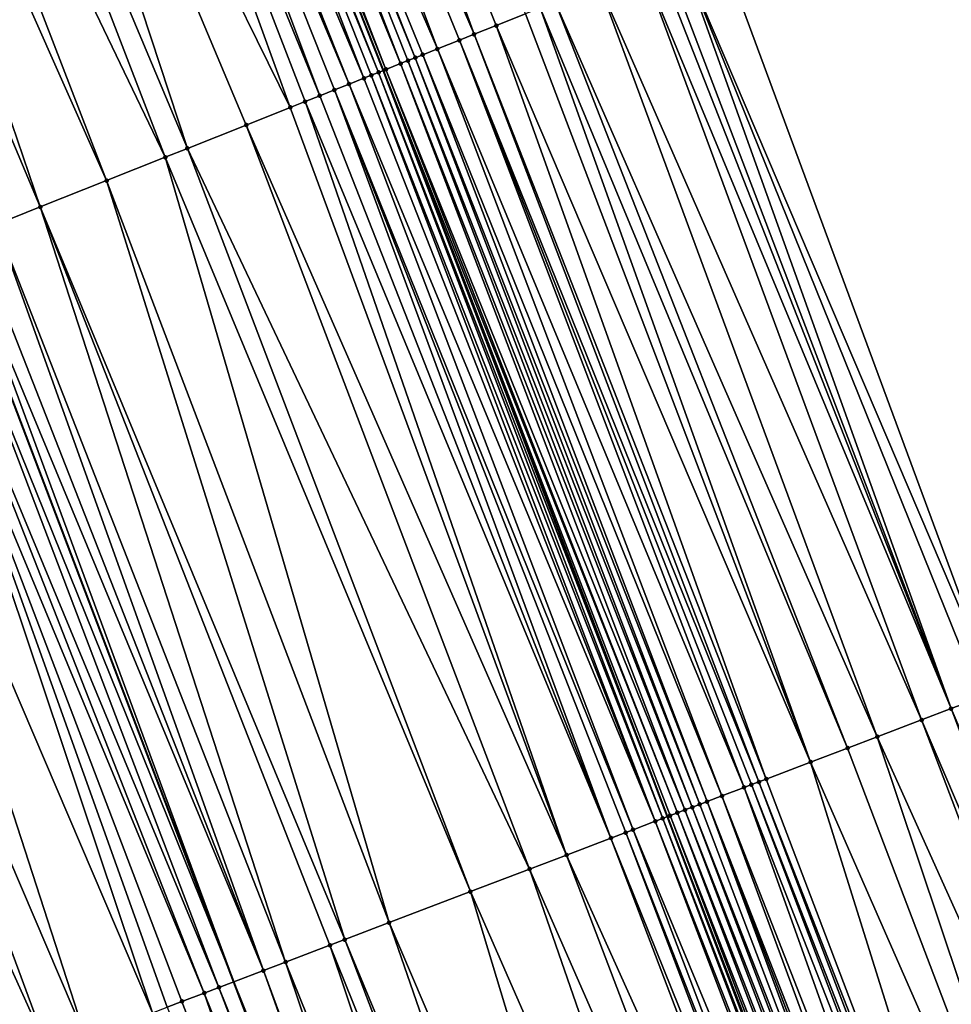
# Model space of a CAD drawing. Header units: feet. Extents: x 2004186 to 2014793, y 836912 to 864902.
# Tile 397 of 974: x 2010367 to 2010390, y 847978 to 848003. Entities that reach past the tile are written whole.
import ezdxf

# ---------------------------------------------------------------- set-up
doc = ezdxf.new("R2010")
doc.units = ezdxf.units.FT
doc.header["$LTSCALE"] = 100
doc.header["$MEASUREMENT"] = 0
for name, color, linetype, lineweight in [('EP_Travel Lane', 5, 'Continuous', 40), ('GPL_Skip Line', 2, 'Continuous', 40), ('Road Shots', 4, 'Continuous', 200), ('Road X-Section', 30, 'Continuous', 13)]:
    doc.layers.add(name, color=color, linetype=linetype, lineweight=lineweight)
doc.layers.add('I-77 SB_MM21-27-Surface-Border', color=7, linetype='Continuous')
doc.layers.add('I-77 SB_MM21-27-Surface-TIN', color=7, linetype='Continuous')

msp = doc.modelspace()

# ---------------------------------------------------------------- linework, layer by layer
at = {"layer": 'EP_Travel Lane'}
msp.add_polyline3d([(2010445.316444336, 847813.5962041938, 433.0104091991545), (2010438.679490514, 847832.4627011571, 432.9319780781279), (2010432.042539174, 847851.3291910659, 432.8515366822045), (2010425.139215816, 847870.2557008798, 432.7710788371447), (2010418.274076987, 847889.0404922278, 432.7279761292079), (2010411.408960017, 847907.8252237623, 432.6638265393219), (2010404.543828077, 847926.6099962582, 432.6141262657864), (2010397.38193436, 847945.4439970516, 432.5389409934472), (2010390.268932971, 847964.1362691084, 432.4742852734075), (2010383.155938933, 847982.82852185, 432.4034348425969), (2010375.975862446, 848001.680886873, 432.3522787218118), (2010368.597464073, 848020.2699512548, 432.2722607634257), (2010361.219050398, 848038.8590541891, 432.2059009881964), (2010353.840605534, 848057.4482356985, 432.1673783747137), (2010346.379713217, 848076.1879119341, 432.1270185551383), (2010338.752172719, 848094.6761066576, 432.0335779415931), (2010331.124594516, 848113.1643927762, 431.9679207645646)], dxfattribs=at)
at = {"layer": 'GPL_Skip Line'}
msp.add_polyline3d([(2010434.280437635, 847809.7120895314, 432.5516954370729), (2010427.643483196, 847828.578588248, 432.473760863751), (2010421.006517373, 847847.4451193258, 432.4050365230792), (2010414.14719293, 847866.2318792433, 432.3409341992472), (2010407.274133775, 847885.0137273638, 432.2839206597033), (2010400.401084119, 847903.7955495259, 432.217755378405), (2010393.528014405, 847922.5774265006, 432.1709143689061), (2010386.419386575, 847941.2712910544, 432.0935986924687), (2010379.307074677, 847959.963861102, 432.038991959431), (2010372.194778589, 847978.6563895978, 431.9709799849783), (2010365.075426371, 847997.3461843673, 431.9060925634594), (2010357.687270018, 848015.9313647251, 431.8245463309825), (2010350.299104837, 848034.5165672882, 431.7508686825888), (2010342.91090772, 848053.1018501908, 431.7056591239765), (2010335.502520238, 848071.6789086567, 431.6532753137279), (2010327.846436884, 848090.1553678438, 431.5836618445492), (2010320.190376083, 848108.6317726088, 431.4974952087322)], dxfattribs=at)
at = {"layer": 'I-77 SB_MM21-27-Surface-Border', "color": 3, "linetype": 'ByBlock', "lineweight": -2}
msp.add_polyline3d([(2010337.372617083, 848115.7543143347, 432.2095463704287), (2010344.289671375, 848096.9715284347, 432.2543729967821), (2010352.315242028, 848078.6482983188, 432.3563853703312), (2010360.751986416, 848060.1966310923, 432.4482994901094), (2010368.697720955, 848041.8330507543, 432.5133791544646), (2010376.829275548, 848023.5434360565, 432.6080460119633), (2010384.403279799, 848005.0321512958, 432.6943316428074), (2010391.447306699, 847985.9844294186, 432.7235131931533), (2010398.372684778, 847967.2207555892, 432.7843810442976), (2010405.29803951, 847948.45714312, 432.8651087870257), (2010412.121350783, 847929.383882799, 432.9113351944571), (2010418.99443475, 847910.601966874, 432.944420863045), (2010425.867489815, 847891.82012993, 433.0053695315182), (2010432.364923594, 847872.900784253, 433.0498126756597), (2010438.551635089, 847853.6199756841, 433.1000478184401), (2010444.811267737, 847834.6207054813, 433.1690479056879), (2010451.259565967, 847815.6878076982, 433.2387195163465)], dxfattribs=at)
at = {"layer": 'I-77 SB_MM21-27-Surface-TIN', "color": 128, "linetype": 'ByBlock', "lineweight": -2}
for points in [[(2010371.43974267, 848021.4003225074, 432.4196948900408), (2010370.324676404, 848020.9568958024, 432.3722561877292), (2010378.270361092, 848002.5934408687, 432.4817788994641)], [(2010371.43974267, 848021.4003225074, 432.4196948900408), (2010378.827896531, 848002.81514842, 432.5034418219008), (2010379.571282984, 848003.1107437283, 432.5270953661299)], [(2010371.43974267, 848021.4003225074, 432.4196948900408), (2010378.270361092, 848002.5934408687, 432.4817788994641), (2010378.827896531, 848002.81514842, 432.5034418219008)], [(2010370.324676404, 848020.9568958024, 432.3722561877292), (2010369.395440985, 848020.5874075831, 432.3447840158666), (2010377.341140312, 848002.2239158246, 432.4412594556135)], [(2010370.324676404, 848020.9568958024, 432.3722561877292), (2010377.898677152, 848002.4456198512, 432.461673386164), (2010378.270361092, 848002.5934408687, 432.4817788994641)], [(2010370.324676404, 848020.9568958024, 432.3722561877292), (2010377.341140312, 848002.2239158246, 432.4412594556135), (2010377.898677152, 848002.4456198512, 432.461673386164)], [(2010369.209602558, 848020.5134881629, 432.3315732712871), (2010368.837940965, 848020.3656109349, 432.2915490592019), (2010376.411917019, 848001.8543971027, 432.4029802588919)], [(2010369.395440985, 848020.5874075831, 432.3447840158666), (2010369.209602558, 848020.5134881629, 432.3315732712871), (2010376.783596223, 848002.002230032, 432.4273067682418)], [(2010369.209602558, 848020.5134881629, 432.3315732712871), (2010376.597750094, 848001.9283299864, 432.4209615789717), (2010376.783596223, 848002.002230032, 432.4273067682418)], [(2010369.209602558, 848020.5134881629, 432.3315732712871), (2010376.411917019, 848001.8543971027, 432.4029802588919), (2010376.597750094, 848001.9283299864, 432.4209615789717)], [(2010369.395440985, 848020.5874075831, 432.3447840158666), (2010376.969446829, 848002.0761188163, 432.4296615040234), (2010377.341140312, 848002.2239158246, 432.4412594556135)], [(2010369.395440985, 848020.5874075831, 432.3447840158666), (2010376.783596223, 848002.002230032, 432.4273067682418), (2010376.969446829, 848002.0761188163, 432.4296615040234)], [(2010368.280413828, 848020.1438824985, 432.262484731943), (2010367.722877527, 848019.9221771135, 432.2415886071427), (2010375.482723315, 848001.4848039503, 432.3383267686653)], [(2010368.466261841, 848020.2177778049, 432.2671508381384), (2010368.280413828, 848020.1438824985, 432.262484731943), (2010375.854425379, 848001.6325793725, 432.3422757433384)], [(2010368.280413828, 848020.1438824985, 432.262484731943), (2010375.668572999, 848001.5586950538, 432.3415033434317), (2010375.854425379, 848001.6325793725, 432.3422757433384)], [(2010368.280413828, 848020.1438824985, 432.262484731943), (2010375.482723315, 848001.4848039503, 432.3383267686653), (2010375.668572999, 848001.5586950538, 432.3415033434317)], [(2010368.466261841, 848020.2177778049, 432.2671508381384), (2010375.975862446, 848001.680886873, 432.3522787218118), (2010368.597464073, 848020.2699512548, 432.2722607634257)], [(2010368.466261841, 848020.2177778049, 432.2671508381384), (2010375.854425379, 848001.6325793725, 432.3422757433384), (2010375.975862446, 848001.680886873, 432.3522787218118)], [(2010368.652106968, 848020.2916803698, 432.2743889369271), (2010368.597464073, 848020.2699512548, 432.2722607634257), (2010376.040261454, 848001.706504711, 432.3575833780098)], [(2010376.040261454, 848001.706504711, 432.3575833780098), (2010368.597464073, 848020.2699512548, 432.2722607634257), (2010375.975862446, 848001.680886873, 432.3522787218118)], [(2010368.837940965, 848020.3656109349, 432.2915490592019), (2010368.652106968, 848020.2916803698, 432.2743889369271), (2010376.040261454, 848001.706504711, 432.3575833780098)], [(2010368.837940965, 848020.3656109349, 432.2915490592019), (2010376.040261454, 848001.706504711, 432.3575833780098), (2010376.411917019, 848001.8543971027, 432.4029802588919)], [(2010367.722877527, 848019.9221771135, 432.2415886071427), (2010367.35118052, 848019.7743889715, 432.2331318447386), (2010375.111032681, 848001.336999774, 432.3241888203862)], [(2010367.722877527, 848019.9221771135, 432.2415886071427), (2010375.111032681, 848001.336999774, 432.3241888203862), (2010375.482723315, 848001.4848039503, 432.3383267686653)], [(2010367.35118052, 848019.7743889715, 432.2331318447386), (2010366.793643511, 848019.552685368, 432.212867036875), (2010374.367647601, 848001.0414010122, 432.2993114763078)], [(2010367.35118052, 848019.7743889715, 432.2331318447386), (2010374.739337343, 848001.189207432, 432.3142443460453), (2010375.111032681, 848001.336999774, 432.3241888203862)], [(2010367.35118052, 848019.7743889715, 432.2331318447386), (2010374.367647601, 848001.0414010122, 432.2993114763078), (2010374.739337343, 848001.189207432, 432.3142443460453)], [(2010366.793643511, 848019.552685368, 432.212867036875), (2010364.749357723, 848018.7397304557, 432.1237864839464), (2010373.624268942, 848000.7457860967, 432.2687101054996)], [(2010366.793643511, 848019.552685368, 432.212867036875), (2010373.995957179, 848000.8935963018, 432.2849843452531), (2010374.367647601, 848001.0414010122, 432.2993114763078)], [(2010366.793643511, 848019.552685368, 432.212867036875), (2010373.624268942, 848000.7457860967, 432.2687101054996), (2010373.995957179, 848000.8935963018, 432.2849843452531)], [(2010364.749357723, 848018.7397304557, 432.1237864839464), (2010363.262597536, 848018.1485078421, 432.0651389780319), (2010371.022441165, 847999.7111401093, 432.1638082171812)], [(2010364.749357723, 848018.7397304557, 432.1237864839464), (2010372.509202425, 848000.3023600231, 432.2214968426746), (2010373.624268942, 848000.7457860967, 432.2687101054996)], [(2010364.749357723, 848018.7397304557, 432.1237864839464), (2010371.022441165, 847999.7111401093, 432.1638082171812), (2010372.509202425, 848000.3023600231, 432.2214968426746)], [(2010363.262597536, 848018.1485078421, 432.0651389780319), (2010361.77584684, 848017.5572613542, 431.9980315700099), (2010370.464908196, 847999.4894263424, 432.1399428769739)], [(2010363.262597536, 848018.1485078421, 432.0651389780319), (2010370.464908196, 847999.4894263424, 432.1399428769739), (2010371.022441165, 847999.7111401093, 432.1638082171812)], [(2010361.77584684, 848017.5572613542, 431.9980315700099), (2010360.846629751, 848017.1877270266, 431.9542210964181), (2010368.978153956, 847998.8981887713, 432.0759974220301)], [(2010361.77584684, 848017.5572613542, 431.9980315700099), (2010368.978153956, 847998.8981887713, 432.0759974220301), (2010370.464908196, 847999.4894263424, 432.1399428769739)], [(2010360.846629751, 848017.1877270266, 431.9542210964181), (2010359.545717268, 848016.6704004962, 431.9005149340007), (2010367.305562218, 847998.2330294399, 431.9980121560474)], [(2010360.846629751, 848017.1877270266, 431.9542210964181), (2010367.305562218, 847998.2330294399, 431.9980121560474), (2010368.978153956, 847998.8981887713, 432.0759974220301)], [(2010359.545717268, 848016.6704004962, 431.9005149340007), (2010366.190493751, 847997.7896082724, 431.9525373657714), (2010367.305562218, 847998.2330294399, 431.9980121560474)], [(2010384.403279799, 848005.0321512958, 432.6943316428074), (2010383.474047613, 848004.6626549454, 432.6639797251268), (2010391.447306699, 847985.9844294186, 432.7235131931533)], [(2010383.102351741, 848004.5148639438, 432.6545102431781), (2010382.916507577, 848004.4409589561, 432.6464138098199), (2010390.325789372, 847985.5575817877, 432.688862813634)], [(2010383.474047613, 848004.6626549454, 432.6639797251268), (2010383.102351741, 848004.5148639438, 432.6545102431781), (2010390.325789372, 847985.5575817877, 432.688862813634)], [(2010383.474047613, 848004.6626549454, 432.6639797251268), (2010391.073468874, 847985.8421435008, 432.7108744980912), (2010391.447306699, 847985.9844294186, 432.7235131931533)], [(2010383.474047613, 848004.6626549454, 432.6639797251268), (2010390.325789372, 847985.5575817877, 432.688862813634), (2010391.073468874, 847985.8421435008, 432.7108744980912)], [(2010382.54481519, 848004.2931591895, 432.6338385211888), (2010381.429740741, 848003.8497530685, 432.5936953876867), (2010389.578115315, 847985.2730057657, 432.6622348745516)], [(2010382.916507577, 848004.4409589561, 432.6464138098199), (2010382.54481519, 848004.2931591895, 432.6338385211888), (2010390.325789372, 847985.5575817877, 432.688862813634)], [(2010382.54481519, 848004.2931591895, 432.6338385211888), (2010389.578115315, 847985.2730057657, 432.6622348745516), (2010390.325789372, 847985.5575817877, 432.688862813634)], [(2010381.429740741, 848003.8497530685, 432.5936953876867), (2010380.314666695, 848003.4063459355, 432.5531936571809), (2010388.456600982, 847984.8461502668, 432.6250461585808)], [(2010381.429740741, 848003.8497530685, 432.5936953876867), (2010388.456600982, 847984.8461502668, 432.6250461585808), (2010389.578115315, 847985.2730057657, 432.6622348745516)], [(2010379.94297322, 848003.2585489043, 432.5415875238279), (2010379.571282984, 848003.1107437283, 432.5270953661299), (2010386.774328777, 847984.2058688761, 432.5698622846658)], [(2010380.314666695, 848003.4063459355, 432.5531936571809), (2010379.94297322, 848003.2585489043, 432.5415875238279), (2010387.708925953, 847984.5615768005, 432.5992426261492)], [(2010379.94297322, 848003.2585489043, 432.5415875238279), (2010386.774328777, 847984.2058688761, 432.5698622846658), (2010387.708925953, 847984.5615768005, 432.5992426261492)], [(2010380.314666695, 848003.4063459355, 432.5531936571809), (2010387.708925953, 847984.5615768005, 432.5992426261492), (2010388.456600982, 847984.8461502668, 432.6250461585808)], [(2010379.571282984, 848003.1107437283, 432.5270953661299), (2010378.827896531, 848002.81514842, 432.5034418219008), (2010386.774328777, 847984.2058688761, 432.5698622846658)], [(2010378.827896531, 848002.81514842, 432.5034418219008), (2010378.270361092, 848002.5934408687, 432.4817788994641), (2010385.652812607, 847983.7790182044, 432.5342309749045)], [(2010378.827896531, 848002.81514842, 432.5034418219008), (2010385.652812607, 847983.7790182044, 432.5342309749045), (2010386.774328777, 847984.2058688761, 432.5698622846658)], [(2010378.270361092, 848002.5934408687, 432.4817788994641), (2010377.898677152, 848002.4456198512, 432.461673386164), (2010385.465895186, 847983.7078713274, 432.52664761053)], [(2010378.270361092, 848002.5934408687, 432.4817788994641), (2010385.465895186, 847983.7078713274, 432.52664761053), (2010385.652812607, 847983.7790182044, 432.5342309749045)], [(2010377.341140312, 848002.2239158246, 432.4412594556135), (2010376.969446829, 848002.0761188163, 432.4296615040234), (2010384.531315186, 847983.3521182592, 432.4827032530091)], [(2010377.898677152, 848002.4456198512, 432.461673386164), (2010377.341140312, 848002.2239158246, 432.4412594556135), (2010385.092069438, 847983.5655536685, 432.5037687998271)], [(2010377.341140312, 848002.2239158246, 432.4412594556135), (2010384.531315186, 847983.3521182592, 432.4827032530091), (2010385.092069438, 847983.5655536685, 432.5037687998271)], [(2010377.898677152, 848002.4456198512, 432.461673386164), (2010385.278984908, 847983.636705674, 432.5130066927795), (2010385.465895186, 847983.7078713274, 432.52664761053)], [(2010377.898677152, 848002.4456198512, 432.461673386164), (2010385.092069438, 847983.5655536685, 432.5037687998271), (2010385.278984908, 847983.636705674, 432.5130066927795)], [(2010376.783596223, 848002.002230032, 432.4273067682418), (2010376.597750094, 848001.9283299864, 432.4209615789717), (2010383.970545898, 847983.138722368, 432.4743868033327)], [(2010376.969446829, 848002.0761188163, 432.4296615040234), (2010376.783596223, 848002.002230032, 432.4273067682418), (2010384.157472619, 847983.2098448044, 432.4740852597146)], [(2010376.783596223, 848002.002230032, 432.4273067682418), (2010383.970545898, 847983.138722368, 432.4743868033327), (2010384.157472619, 847983.2098448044, 432.4740852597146)], [(2010376.969446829, 848002.0761188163, 432.4296615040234), (2010384.157472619, 847983.2098448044, 432.4740852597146), (2010384.531315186, 847983.3521182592, 432.4827032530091)], [(2010376.411917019, 848001.8543971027, 432.4029802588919), (2010376.040261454, 848001.706504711, 432.3575833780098), (2010383.596723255, 847982.9963965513, 432.448876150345)], [(2010376.597750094, 848001.9283299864, 432.4209615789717), (2010376.411917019, 848001.8543971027, 432.4029802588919), (2010383.783626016, 847983.067581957, 432.4688894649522)], [(2010376.411917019, 848001.8543971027, 432.4029802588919), (2010383.596723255, 847982.9963965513, 432.448876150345), (2010383.783626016, 847983.067581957, 432.4688894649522)], [(2010376.597750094, 848001.9283299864, 432.4209615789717), (2010383.783626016, 847983.067581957, 432.4688894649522), (2010383.970545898, 847983.138722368, 432.4743868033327)], [(2010375.482723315, 848001.4848039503, 432.3383267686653), (2010375.111032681, 848001.336999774, 432.3241888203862), (2010382.849077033, 847982.7117473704, 432.3986460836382)], [(2010375.668572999, 848001.5586950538, 432.3415033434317), (2010375.482723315, 848001.4848039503, 432.3383267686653), (2010382.849077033, 847982.7117473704, 432.3986460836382)], [(2010375.854425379, 848001.6325793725, 432.3422757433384), (2010375.668572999, 848001.5586950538, 432.3415033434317), (2010383.036001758, 847982.7828750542, 432.4000374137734)], [(2010375.668572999, 848001.5586950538, 432.3415033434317), (2010382.849077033, 847982.7117473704, 432.3986460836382), (2010383.036001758, 847982.7828750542, 432.4000374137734)], [(2010375.854425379, 848001.6325793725, 432.3422757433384), (2010383.155938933, 847982.82852185, 432.4034348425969), (2010375.975862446, 848001.680886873, 432.3522787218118)], [(2010375.854425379, 848001.6325793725, 432.3422757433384), (2010383.036001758, 847982.7828750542, 432.4000374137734), (2010383.155938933, 847982.82852185, 432.4034348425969)], [(2010376.040261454, 848001.706504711, 432.3575833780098), (2010375.975862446, 848001.680886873, 432.3522787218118), (2010383.409824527, 847982.9252005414, 432.4254417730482)], [(2010383.222921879, 847982.8540148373, 432.4053322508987), (2010375.975862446, 848001.680886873, 432.3522787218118), (2010383.155938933, 847982.82852185, 432.4034348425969)], [(2010383.409824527, 847982.9252005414, 432.4254417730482), (2010375.975862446, 848001.680886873, 432.3522787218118), (2010383.222921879, 847982.8540148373, 432.4053322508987)], [(2010376.040261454, 848001.706504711, 432.3575833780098), (2010383.409824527, 847982.9252005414, 432.4254417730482), (2010383.596723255, 847982.9963965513, 432.448876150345)], [(2010375.111032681, 848001.336999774, 432.3241888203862), (2010374.739337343, 848001.189207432, 432.3142443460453), (2010382.288323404, 847982.4983103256, 432.3770529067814)], [(2010375.111032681, 848001.336999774, 432.3241888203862), (2010382.288323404, 847982.4983103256, 432.3770529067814), (2010382.849077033, 847982.7117473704, 432.3986460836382)], [(2010374.367647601, 848001.0414010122, 432.2993114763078), (2010373.995957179, 848000.8935963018, 432.2849843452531), (2010381.727560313, 847982.2848981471, 432.3634819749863)], [(2010374.739337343, 848001.189207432, 432.3142443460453), (2010374.367647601, 848001.0414010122, 432.2993114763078), (2010381.727560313, 847982.2848981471, 432.3634819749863)], [(2010374.739337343, 848001.189207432, 432.3142443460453), (2010382.101400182, 847982.4271786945, 432.3743880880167), (2010382.288323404, 847982.4983103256, 432.3770529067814)], [(2010374.739337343, 848001.189207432, 432.3142443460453), (2010381.727560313, 847982.2848981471, 432.3634819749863), (2010382.101400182, 847982.4271786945, 432.3743880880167)], [(2010373.624268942, 848000.7457860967, 432.2687101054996), (2010372.509202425, 848000.3023600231, 432.2214968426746), (2010380.606054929, 847981.8580191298, 432.3187059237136)], [(2010373.995957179, 848000.8935963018, 432.2849843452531), (2010373.624268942, 848000.7457860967, 432.2687101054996), (2010380.606054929, 847981.8580191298, 432.3187059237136)], [(2010373.995957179, 848000.8935963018, 432.2849843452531), (2010380.606054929, 847981.8580191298, 432.3187059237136), (2010381.727560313, 847982.2848981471, 432.3634819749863)], [(2010372.509202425, 848000.3023600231, 432.2214968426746), (2010371.022441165, 847999.7111401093, 432.1638082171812), (2010379.671472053, 847981.5022736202, 432.2771999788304)], [(2010372.509202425, 848000.3023600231, 432.2214968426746), (2010379.671472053, 847981.5022736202, 432.2771999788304), (2010380.606054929, 847981.8580191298, 432.3187059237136)], [(2010370.464908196, 847999.4894263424, 432.1399428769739), (2010368.978153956, 847998.8981887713, 432.0759974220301), (2010376.120037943, 847980.1504911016, 432.1357433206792)], [(2010371.022441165, 847999.7111401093, 432.1638082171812), (2010370.464908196, 847999.4894263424, 432.1399428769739), (2010378.176128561, 847980.9331094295, 432.2200254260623)], [(2010370.464908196, 847999.4894263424, 432.1399428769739), (2010376.120037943, 847980.1504911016, 432.1357433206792), (2010378.176128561, 847980.9331094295, 432.2200254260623)], [(2010371.022441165, 847999.7111401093, 432.1638082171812), (2010378.176128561, 847980.9331094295, 432.2200254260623), (2010379.671472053, 847981.5022736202, 432.2771999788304)], [(2010368.978153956, 847998.8981887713, 432.0759974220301), (2010367.305562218, 847998.2330294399, 431.9980121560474), (2010374.998542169, 847979.7235868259, 432.0828185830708)], [(2010368.978153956, 847998.8981887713, 432.0759974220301), (2010374.998542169, 847979.7235868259, 432.0828185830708), (2010376.120037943, 847980.1504911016, 432.1357433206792)], [(2010367.305562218, 847998.2330294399, 431.9980121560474), (2010366.190493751, 847997.7896082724, 431.9525373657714), (2010373.503203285, 847979.1544105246, 432.0217369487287)], [(2010367.305562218, 847998.2330294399, 431.9980121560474), (2010374.624707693, 847979.5812921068, 432.0673404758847), (2010374.998542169, 847979.7235868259, 432.0828185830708)], [(2010367.305562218, 847998.2330294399, 431.9980121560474), (2010373.503203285, 847979.1544105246, 432.0217369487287), (2010374.624707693, 847979.5812921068, 432.0673404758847)], [(2010366.190493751, 847997.7896082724, 431.9525373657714), (2010365.632963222, 847997.5678883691, 431.9264975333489), (2010372.942452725, 847978.9409654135, 431.997541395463)], [(2010366.190493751, 847997.7896082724, 431.9525373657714), (2010372.942452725, 847978.9409654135, 431.997541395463), (2010373.503203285, 847979.1544105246, 432.0217369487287)], [(2010365.632963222, 847997.5678883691, 431.9264975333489), (2010365.261274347, 847997.4200797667, 431.9107912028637), (2010372.942452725, 847978.9409654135, 431.997541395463)], [(2010364.703737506, 847997.1983757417, 431.8903779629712), (2010372.194778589, 847978.6563895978, 431.9709799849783), (2010365.075426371, 847997.3461843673, 431.9060925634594)], [(2010365.261274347, 847997.4200797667, 431.9107912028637), (2010365.075426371, 847997.3461843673, 431.9060925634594), (2010372.194778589, 847978.6563895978, 431.9709799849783)], [(2010365.261274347, 847997.4200797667, 431.9107912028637), (2010372.194778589, 847978.6563895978, 431.9709799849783), (2010372.942452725, 847978.9409654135, 431.997541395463)], [(2010364.703737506, 847997.1983757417, 431.8903779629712), (2010364.146193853, 847996.9766888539, 431.8760371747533), (2010371.820941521, 847978.5141016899, 431.9576992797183)], [(2010364.703737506, 847997.1983757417, 431.8903779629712), (2010371.820941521, 847978.5141016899, 431.9576992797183), (2010372.194778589, 847978.6563895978, 431.9709799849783)], [(2010363.774499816, 847996.8288932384, 431.8649327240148), (2010362.287746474, 847996.2376534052, 431.8001857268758), (2010370.138671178, 847977.8738154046, 431.9009364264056)], [(2010364.146193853, 847996.9766888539, 431.8760371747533), (2010363.774499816, 847996.8288932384, 431.8649327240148), (2010371.447098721, 847978.371828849, 431.9492794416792)], [(2010363.774499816, 847996.8288932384, 431.8649327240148), (2010370.886337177, 847978.1584126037, 431.9343964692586), (2010371.447098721, 847978.371828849, 431.9492794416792)], [(2010363.774499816, 847996.8288932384, 431.8649327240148), (2010370.512501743, 847978.0161204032, 431.9197308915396), (2010370.886337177, 847978.1584126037, 431.9343964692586)], [(2010363.774499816, 847996.8288932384, 431.8649327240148), (2010370.138671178, 847977.8738154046, 431.9009364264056), (2010370.512501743, 847978.0161204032, 431.9197308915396)], [(2010364.146193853, 847996.9766888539, 431.8760371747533), (2010371.447098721, 847978.371828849, 431.9492794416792), (2010371.820941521, 847978.5141016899, 431.9576992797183)], [(2010362.287746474, 847996.2376534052, 431.8001857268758), (2010360.61514675, 847995.5725141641, 431.7293195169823), (2010368.456423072, 847977.2334706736, 431.8253182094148)], [(2010362.287746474, 847996.2376534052, 431.8001857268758), (2010368.456423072, 847977.2334706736, 431.8253182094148), (2010370.138671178, 847977.8738154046, 431.9009364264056)], [(2010360.61514675, 847995.5725141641, 431.7293195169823), (2010359.314226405, 847995.0552074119, 431.6826236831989), (2010367.521836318, 847976.8777353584, 431.7871012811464)], [(2010360.61514675, 847995.5725141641, 431.7293195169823), (2010367.521836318, 847976.8777353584, 431.7871012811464), (2010368.456423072, 847977.2334706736, 431.8253182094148)], [(2010359.314226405, 847995.0552074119, 431.6826236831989), (2010366.77416079, 847976.5931632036, 431.7617209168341), (2010367.521836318, 847976.8777353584, 431.7871012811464)], [(2010391.073468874, 847985.8421435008, 432.7108744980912), (2010390.325789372, 847985.5575817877, 432.688862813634), (2010398.185766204, 847967.1496117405, 432.7777752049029)], [(2010390.325789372, 847985.5575817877, 432.688862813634), (2010389.578115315, 847985.2730057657, 432.6622348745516), (2010397.438086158, 847966.8650514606, 432.7562281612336)], [(2010390.325789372, 847985.5575817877, 432.688862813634), (2010397.438086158, 847966.8650514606, 432.7562281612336), (2010398.185766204, 847967.1496117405, 432.7777752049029)], [(2010389.578115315, 847985.2730057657, 432.6622348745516), (2010388.456600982, 847984.8461502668, 432.6250461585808), (2010396.690410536, 847966.5804795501, 432.7309288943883)], [(2010389.578115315, 847985.2730057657, 432.6622348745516), (2010396.690410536, 847966.5804795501, 432.7309288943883), (2010397.438086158, 847966.8650514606, 432.7562281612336)], [(2010388.456600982, 847984.8461502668, 432.6250461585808), (2010387.708925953, 847984.5615768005, 432.5992426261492), (2010394.821219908, 847965.8690539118, 432.6690158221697)], [(2010388.456600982, 847984.8461502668, 432.6250461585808), (2010394.821219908, 847965.8690539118, 432.6690158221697), (2010396.690410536, 847966.5804795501, 432.7309288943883)], [(2010387.708925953, 847984.5615768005, 432.5992426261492), (2010386.774328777, 847984.2058688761, 432.5698622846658), (2010394.821219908, 847965.8690539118, 432.6690158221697)], [(2010386.774328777, 847984.2058688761, 432.5698622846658), (2010385.652812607, 847983.7790182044, 432.5342309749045), (2010392.765105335, 847965.0864985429, 432.6050516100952)], [(2010386.774328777, 847984.2058688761, 432.5698622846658), (2010392.765105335, 847965.0864985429, 432.6050516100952), (2010394.821219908, 847965.8690539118, 432.6690158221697)], [(2010385.092069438, 847983.5655536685, 432.5037687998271), (2010384.531315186, 847983.3521182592, 432.4827032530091), (2010391.830529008, 847964.7307358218, 432.5579959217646)], [(2010385.278984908, 847983.636705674, 432.5130066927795), (2010385.092069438, 847983.5655536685, 432.5037687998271), (2010392.391285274, 847964.9441659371, 432.5773518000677)], [(2010385.092069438, 847983.5655536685, 432.5037687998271), (2010391.830529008, 847964.7307358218, 432.5579959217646), (2010392.391285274, 847964.9441659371, 432.5773518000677)], [(2010385.465895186, 847983.7078713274, 432.52664761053), (2010385.278984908, 847983.636705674, 432.5130066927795), (2010392.578193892, 847965.0153359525, 432.5923994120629)], [(2010385.278984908, 847983.636705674, 432.5130066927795), (2010392.391285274, 847964.9441659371, 432.5773518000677), (2010392.578193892, 847965.0153359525, 432.5923994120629)], [(2010385.652812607, 847983.7790182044, 432.5342309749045), (2010385.465895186, 847983.7078713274, 432.52664761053), (2010392.765105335, 847965.0864985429, 432.6050516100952)], [(2010385.465895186, 847983.7078713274, 432.52664761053), (2010392.578193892, 847965.0153359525, 432.5923994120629), (2010392.765105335, 847965.0864985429, 432.6050516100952)], [(2010384.531315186, 847983.3521182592, 432.4827032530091), (2010384.157472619, 847983.2098448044, 432.4740852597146), (2010391.456688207, 847964.5884577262, 432.5478819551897)], [(2010384.531315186, 847983.3521182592, 432.4827032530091), (2010391.456688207, 847964.5884577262, 432.5478819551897), (2010391.830529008, 847964.7307358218, 432.5579959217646)], [(2010383.783626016, 847983.067581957, 432.4688894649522), (2010383.596723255, 847982.9963965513, 432.448876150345), (2010390.895912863, 847964.3750777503, 432.5447017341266)], [(2010383.970545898, 847983.138722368, 432.4743868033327), (2010383.783626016, 847983.067581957, 432.4688894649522), (2010391.082830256, 847964.4462247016, 432.5523084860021)], [(2010383.783626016, 847983.067581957, 432.4688894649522), (2010390.895912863, 847964.3750777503, 432.5447017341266), (2010391.082830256, 847964.4462247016, 432.5523084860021)], [(2010384.157472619, 847983.2098448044, 432.4740852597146), (2010383.970545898, 847983.138722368, 432.4743868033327), (2010391.082830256, 847964.4462247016, 432.5523084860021)], [(2010384.157472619, 847983.2098448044, 432.4740852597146), (2010391.269761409, 847964.5173354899, 432.548248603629), (2010391.456688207, 847964.5884577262, 432.5478819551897)], [(2010384.157472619, 847983.2098448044, 432.4740852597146), (2010391.082830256, 847964.4462247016, 432.5523084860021), (2010391.269761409, 847964.5173354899, 432.548248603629)], [(2010383.036001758, 847982.7828750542, 432.4000374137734), (2010390.268932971, 847964.1362691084, 432.4742852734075), (2010383.155938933, 847982.82852185, 432.4034348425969)], [(2010383.222921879, 847982.8540148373, 432.4053322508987), (2010383.155938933, 847982.82852185, 432.4034348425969), (2010390.335213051, 847964.1614992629, 432.4774788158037)], [(2010390.335213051, 847964.1614992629, 432.4774788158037), (2010383.155938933, 847982.82852185, 432.4034348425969), (2010390.268932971, 847964.1362691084, 432.4742852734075)], [(2010383.409824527, 847982.9252005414, 432.4254417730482), (2010383.222921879, 847982.8540148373, 432.4053322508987), (2010390.52211199, 847964.2326947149, 432.5007327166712)], [(2010383.222921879, 847982.8540148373, 432.4053322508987), (2010390.335213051, 847964.1614992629, 432.4774788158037), (2010390.52211199, 847964.2326947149, 432.5007327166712)], [(2010383.596723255, 847982.9963965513, 432.448876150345), (2010383.409824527, 847982.9252005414, 432.4254417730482), (2010390.709007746, 847964.3038985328, 432.5266854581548)], [(2010383.409824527, 847982.9252005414, 432.4254417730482), (2010390.52211199, 847964.2326947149, 432.5007327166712), (2010390.709007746, 847964.3038985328, 432.5266854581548)], [(2010383.596723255, 847982.9963965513, 432.448876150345), (2010390.709007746, 847964.3038985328, 432.5266854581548), (2010390.895912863, 847964.3750777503, 432.5447017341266)], [(2010382.849077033, 847982.7117473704, 432.3986460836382), (2010382.288323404, 847982.4983103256, 432.3770529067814), (2010389.961377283, 847964.0192079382, 432.4630970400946)], [(2010383.036001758, 847982.7828750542, 432.4000374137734), (2010382.849077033, 847982.7117473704, 432.3986460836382), (2010390.148297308, 847964.0903479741, 432.4684727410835)], [(2010382.849077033, 847982.7117473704, 432.3986460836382), (2010389.961377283, 847964.0192079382, 432.4630970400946), (2010390.148297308, 847964.0903479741, 432.4684727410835)], [(2010383.036001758, 847982.7828750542, 432.4000374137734), (2010390.148297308, 847964.0903479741, 432.4684727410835), (2010390.268932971, 847964.1362691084, 432.4742852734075)], [(2010382.101400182, 847982.4271786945, 432.3743880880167), (2010381.727560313, 847982.2848981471, 432.3634819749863), (2010389.213698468, 847963.73464442, 432.4405052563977)], [(2010382.288323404, 847982.4983103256, 432.3770529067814), (2010382.101400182, 847982.4271786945, 432.3743880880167), (2010389.400620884, 847963.8057781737, 432.4438542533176)], [(2010382.101400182, 847982.4271786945, 432.3743880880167), (2010389.213698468, 847963.73464442, 432.4405052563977), (2010389.400620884, 847963.8057781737, 432.4438542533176)], [(2010382.288323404, 847982.4983103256, 432.3770529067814), (2010389.400620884, 847963.8057781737, 432.4438542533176), (2010389.961377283, 847964.0192079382, 432.4630970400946)], [(2010381.727560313, 847982.2848981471, 432.3634819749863), (2010380.606054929, 847981.8580191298, 432.3187059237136), (2010388.839860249, 847963.5923595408, 432.428202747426)], [(2010381.727560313, 847982.2848981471, 432.3634819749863), (2010388.839860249, 847963.5923595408, 432.428202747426), (2010389.213698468, 847963.73464442, 432.4405052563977)], [(2010380.606054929, 847981.8580191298, 432.3187059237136), (2010379.671472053, 847981.5022736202, 432.2771999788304), (2010387.71835461, 847963.1654811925, 432.3836460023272)], [(2010380.606054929, 847981.8580191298, 432.3187059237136), (2010387.71835461, 847963.1654811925, 432.3836460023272), (2010388.839860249, 847963.5923595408, 432.428202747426)], [(2010379.671472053, 847981.5022736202, 432.2771999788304), (2010378.176128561, 847980.9331094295, 432.2200254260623), (2010386.223021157, 847962.5962906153, 432.3179632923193)], [(2010379.671472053, 847981.5022736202, 432.2771999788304), (2010386.223021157, 847962.5962906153, 432.3179632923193), (2010387.71835461, 847963.1654811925, 432.3836460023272)], [(2010378.176128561, 847980.9331094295, 432.2200254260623), (2010376.120037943, 847980.1504911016, 432.1357433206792), (2010383.980007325, 847961.7425406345, 432.2310162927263)], [(2010378.176128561, 847980.9331094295, 432.2200254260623), (2010383.980007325, 847961.7425406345, 432.2310162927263), (2010386.223021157, 847962.5962906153, 432.3179632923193)], [(2010376.120037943, 847980.1504911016, 432.1357433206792), (2010374.998542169, 847979.7235868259, 432.0828185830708), (2010382.67159346, 847961.2444912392, 432.1710790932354)], [(2010376.120037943, 847980.1504911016, 432.1357433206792), (2010382.67159346, 847961.2444912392, 432.1710790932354), (2010383.980007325, 847961.7425406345, 432.2310162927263)], [(2010374.624707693, 847979.5812921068, 432.0673404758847), (2010373.503203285, 847979.1544105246, 432.0217369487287), (2010380.989342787, 847960.6041532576, 432.0976434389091)], [(2010374.998542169, 847979.7235868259, 432.0828185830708), (2010374.624707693, 847979.5812921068, 432.0673404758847), (2010382.11084159, 847961.0310495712, 432.1479961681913)], [(2010374.624707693, 847979.5812921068, 432.0673404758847), (2010380.989342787, 847960.6041532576, 432.0976434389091), (2010382.11084159, 847961.0310495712, 432.1479961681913)], [(2010374.998542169, 847979.7235868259, 432.0828185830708), (2010382.11084159, 847961.0310495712, 432.1479961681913), (2010382.67159346, 847961.2444912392, 432.1710790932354)], [(2010373.503203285, 847979.1544105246, 432.0217369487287), (2010372.942452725, 847978.9409654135, 431.997541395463), (2010379.867827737, 847960.1772996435, 432.0610662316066)], [(2010373.503203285, 847979.1544105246, 432.0217369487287), (2010379.867827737, 847960.1772996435, 432.0610662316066), (2010380.989342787, 847960.6041532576, 432.0976434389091)], [(2010372.942452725, 847978.9409654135, 431.997541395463), (2010372.194778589, 847978.6563895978, 431.9709799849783), (2010379.680912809, 847960.1061462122, 432.051368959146)], [(2010372.942452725, 847978.9409654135, 431.997541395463), (2010379.680912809, 847960.1061462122, 432.051368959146), (2010379.867827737, 847960.1772996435, 432.0610662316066)], [(2010371.820941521, 847978.5141016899, 431.9576992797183), (2010379.307074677, 847959.963861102, 432.038991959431), (2010372.194778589, 847978.6563895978, 431.9709799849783)], [(2010379.680912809, 847960.1061462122, 432.051368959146), (2010372.194778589, 847978.6563895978, 431.9709799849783), (2010379.307074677, 847959.963861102, 432.038991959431)], [(2010371.447098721, 847978.371828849, 431.9492794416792), (2010370.886337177, 847978.1584126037, 431.9343964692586), (2010377.99865205, 847959.465834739, 431.9864853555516)], [(2010371.820941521, 847978.5141016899, 431.9576992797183), (2010371.447098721, 847978.371828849, 431.9492794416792), (2010378.933242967, 847959.8215591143, 432.021170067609)], [(2010371.447098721, 847978.371828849, 431.9492794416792), (2010377.99865205, 847959.465834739, 431.9864853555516), (2010378.933242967, 847959.8215591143, 432.021170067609)], [(2010371.820941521, 847978.5141016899, 431.9576992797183), (2010378.933242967, 847959.8215591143, 432.021170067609), (2010379.307074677, 847959.963861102, 432.038991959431)], [(2010370.886337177, 847978.1584126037, 431.9343964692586), (2010370.512501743, 847978.0161204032, 431.9197308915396), (2010377.99865205, 847959.465834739, 431.9864853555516)]]:
    msp.add_3dface(points, dxfattribs=at)
at = {"layer": 'Road Shots', "lineweight": 100}
for p in [(2010378.827896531, 848002.81514842, 432.5034418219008), (2010378.270361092, 848002.5934408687, 432.4817788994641), (2010377.341140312, 848002.2239158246, 432.4412594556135), (2010377.898677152, 848002.4456198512, 432.461673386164), (2010376.783596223, 848002.002230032, 432.4273067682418), (2010376.969446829, 848002.0761188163, 432.4296615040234), (2010376.411917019, 848001.8543971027, 432.4029802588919), (2010376.597750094, 848001.9283299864, 432.4209615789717), (2010375.482723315, 848001.4848039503, 432.3383267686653), (2010375.668572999, 848001.5586950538, 432.3415033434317), (2010375.854425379, 848001.6325793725, 432.3422757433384), (2010376.040261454, 848001.706504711, 432.3575833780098), (2010375.111032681, 848001.336999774, 432.3241888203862), (2010374.367647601, 848001.0414010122, 432.2993114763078), (2010374.739337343, 848001.189207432, 432.3142443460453), (2010373.624268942, 848000.7457860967, 432.2687101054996), (2010373.995957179, 848000.8935963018, 432.2849843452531), (2010372.509202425, 848000.3023600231, 432.2214968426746), (2010370.464908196, 847999.4894263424, 432.1399428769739), (2010371.022441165, 847999.7111401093, 432.1638082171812), (2010368.978153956, 847998.8981887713, 432.0759974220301), (2010367.305562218, 847998.2330294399, 431.9980121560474), (2010390.325789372, 847985.5575817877, 432.688862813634), (2010389.578115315, 847985.2730057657, 432.6622348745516), (2010388.456600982, 847984.8461502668, 432.6250461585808), (2010387.708925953, 847984.5615768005, 432.5992426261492), (2010386.774328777, 847984.2058688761, 432.5698622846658), (2010385.092069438, 847983.5655536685, 432.5037687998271), (2010385.278984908, 847983.636705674, 432.5130066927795), (2010385.465895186, 847983.7078713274, 432.52664761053), (2010385.652812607, 847983.7790182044, 432.5342309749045), (2010384.531315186, 847983.3521182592, 432.4827032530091), (2010383.783626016, 847983.067581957, 432.4688894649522), (2010383.970545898, 847983.138722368, 432.4743868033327), (2010384.157472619, 847983.2098448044, 432.4740852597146), (2010383.222921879, 847982.8540148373, 432.4053322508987), (2010383.409824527, 847982.9252005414, 432.4254417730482), (2010383.596723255, 847982.9963965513, 432.448876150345), (2010382.849077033, 847982.7117473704, 432.3986460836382), (2010383.036001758, 847982.7828750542, 432.4000374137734), (2010382.101400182, 847982.4271786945, 432.3743880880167), (2010382.288323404, 847982.4983103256, 432.3770529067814), (2010381.727560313, 847982.2848981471, 432.3634819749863), (2010380.606054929, 847981.8580191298, 432.3187059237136), (2010379.671472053, 847981.5022736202, 432.2771999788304), (2010378.176128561, 847980.9331094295, 432.2200254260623), (2010376.120037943, 847980.1504911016, 432.1357433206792), (2010374.624707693, 847979.5812921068, 432.0673404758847), (2010374.998542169, 847979.7235868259, 432.0828185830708), (2010373.503203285, 847979.1544105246, 432.0217369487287), (2010372.942452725, 847978.9409654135, 431.997541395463), (2010371.447098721, 847978.371828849, 431.9492794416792), (2010371.820941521, 847978.5141016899, 431.9576992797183), (2010370.886337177, 847978.1584126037, 431.9343964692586)]:
    msp.add_point(p, dxfattribs=at)
at = {"layer": 'Road X-Section', "extrusion": (0.3694089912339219, -0.9292619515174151, 0.003036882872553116), "elevation": -45363.42262349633, "flags": 128}
msp.add_lwpolyline([(2181394.076761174, 568.5268400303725), (2181394.476761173, 568.5451049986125), (2181394.876761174, 568.5611317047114), (2181396.276761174, 568.6277459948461), (2181397.076761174, 568.6634730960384), (2181397.676761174, 568.6861135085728), (2181398.076761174, 568.7058520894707), (2181398.476761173, 568.7271756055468), (2181398.676761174, 568.7344089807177), (2181398.876761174, 568.737669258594), (2181399.076761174, 568.7442339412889), (2181399.276761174, 568.7550602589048), (2181399.676761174, 568.7834978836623), (2181399.876761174, 568.7940420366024), (2181400.276761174, 568.8101464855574), (2181400.676761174, 568.8268923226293), (2181401.076761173, 568.83725473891), (2181402.076761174, 568.8739243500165), (2181402.876761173, 568.9050064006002), (2181404.276761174, 568.9537687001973), (2181404.876761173, 568.9731862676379), (2181405.676761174, 568.9984529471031), (2181406.476761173, 569.0218441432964), (2181408.276761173, 569.0916574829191), (2181408.876761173, 569.1136752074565), (2181409.676761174, 569.1454624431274), (2181410.476761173, 569.1855840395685), (2181411.276761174, 569.2196027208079), (2181411.676761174, 569.2397689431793), (2181412.676761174, 569.280179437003), (2181414.076761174, 569.3242640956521), (2181415.676761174, 569.3825748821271), (2181416.476761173, 569.4085396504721), (2181417.476761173, 569.4486508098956), (2181418.876761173, 569.4953468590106), (2181420.676761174, 569.5662133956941), (2181422.276761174, 569.6309606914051), (2181422.676761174, 569.6420651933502), (2181423.276761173, 569.6564060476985), (2181423.676761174, 569.6721207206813), (2181423.876761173, 569.6768193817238), (2181424.276761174, 569.6925257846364), (2181424.876761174, 569.718565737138), (2181426.076761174, 569.764040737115), (2181427.876761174, 569.8420263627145), (2181429.476761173, 569.9059721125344), (2181430.076761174, 569.9298375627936), (2181431.676761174, 569.98752645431), (2181432.876761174, 570.0347399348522), (2181433.276761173, 570.0510142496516), (2181433.676761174, 570.0653414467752), (2181434.076761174, 570.0802743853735), (2181434.476761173, 570.0902189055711), (2181434.876761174, 570.1043569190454), (2181435.076761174, 570.1075335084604), (2181435.276761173, 570.1083059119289), (2181435.476761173, 570.12361361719), (2181435.876761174, 570.1690107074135), (2181436.076761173, 570.1869921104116), (2181436.276761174, 570.1933373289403), (2181436.476761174, 570.1956920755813), (2181436.876761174, 570.2072900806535), (2181437.476761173, 570.2277041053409), (2181437.876761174, 570.2478097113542), (2181438.476761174, 570.2694727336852), (2181439.276761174, 570.2931263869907), (2181439.676761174, 570.307618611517), (2181440.076761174, 570.31922479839), (2181441.276761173, 570.3597267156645), (2181442.476761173, 570.3998700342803), (2181442.876761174, 570.4124453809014), (2181443.076761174, 570.4205418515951), (2181443.476761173, 570.4300113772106), (2181444.476761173, 570.4603634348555)], dxfattribs=at)
at = {"layer": 'Road X-Section', "extrusion": (0.3556148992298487, -0.934626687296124, 0.003316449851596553), "elevation": -77623.74444845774, "flags": 128}
msp.add_lwpolyline([(2180483.940670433, 688.2776922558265), (2180484.340670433, 688.2968834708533), (2180484.540670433, 688.3037427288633), (2180484.740670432, 688.3129514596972), (2180485.340670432, 688.344039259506), (2180486.540670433, 688.3977366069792), (2180486.740670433, 688.4022173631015), (2180487.140670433, 688.4075745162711), (2180487.340670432, 688.4138034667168), (2180487.540670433, 688.423963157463), (2180487.740670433, 688.4371922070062), (2180488.140670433, 688.4689824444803), (2180488.340670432, 688.4734364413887), (2180488.740670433, 688.4763083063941), (2180488.940670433, 688.4877105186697), (2180489.340670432, 688.5250745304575), (2180489.540670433, 688.5361747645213), (2180489.940670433, 688.548929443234), (2180490.140670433, 688.5586662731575), (2180490.740670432, 688.5758239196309), (2180491.140670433, 688.5876271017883), (2180491.940670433, 688.6190699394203), (2180493.740670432, 688.6879165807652), (2180494.140670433, 688.7015771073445), (2180496.140670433, 688.7689711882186), (2180496.740670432, 688.7916398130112), (2180497.140670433, 688.809648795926), (2180497.340670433, 688.8161546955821), (2180497.540670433, 688.825237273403), (2180498.740670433, 688.8671270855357), (2180499.740670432, 688.9109184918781), (2180500.740670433, 688.9603477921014), (2180501.540670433, 688.9974474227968), (2180501.940670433, 689.0189964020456), (2180502.340670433, 689.031864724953), (2180502.940670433, 689.0439839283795), (2180503.540670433, 689.0610963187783), (2180504.940670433, 689.1074651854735), (2180505.340670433, 689.1203845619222), (2180506.340670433, 689.1544338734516), (2180507.140670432, 689.1873338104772), (2180507.540670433, 689.2007668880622), (2180508.340670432, 689.2261473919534), (2180509.340670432, 689.2643645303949), (2180511.140670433, 689.3399831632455), (2180511.540670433, 689.3587777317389), (2180511.940670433, 689.3734433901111), (2180512.540670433, 689.3883264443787), (2180512.940670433, 689.3967463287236), (2180514.140670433, 689.4365886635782), (2180514.740670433, 689.4607843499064), (2180515.940670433, 689.5063881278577), (2180516.340670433, 689.5218663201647), (2180517.540670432, 689.5747913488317), (2180519.740670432, 689.6590739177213), (2180521.340670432, 689.7162487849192), (2180522.340670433, 689.7577549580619), (2180523.540670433, 689.8025312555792), (2180523.940670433, 689.8134374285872), (2180524.140670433, 689.8161022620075), (2180524.740670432, 689.837695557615), (2180524.940670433, 689.8390868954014), (2180525.140670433, 689.8443817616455), (2180525.340670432, 689.8644913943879), (2180525.540670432, 689.8879259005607), (2180525.740670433, 689.9079393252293), (2180525.940670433, 689.9134366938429), (2180526.140670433, 689.9131351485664), (2180526.540670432, 689.9217531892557), (2180527.140670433, 689.9428188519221), (2180527.340670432, 689.9520567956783), (2180527.540670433, 689.9656977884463), (2180527.740670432, 689.9732811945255), (2180528.940670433, 690.0089127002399), (2180529.940670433, 690.0382932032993), (2180530.740670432, 690.0640968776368), (2180531.940670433, 690.1012857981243), (2180532.740670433, 690.1279138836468), (2180533.540670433, 690.1499256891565), (2180533.940670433, 690.1625644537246)], dxfattribs=at)

doc.saveas('drawing.dxf')
